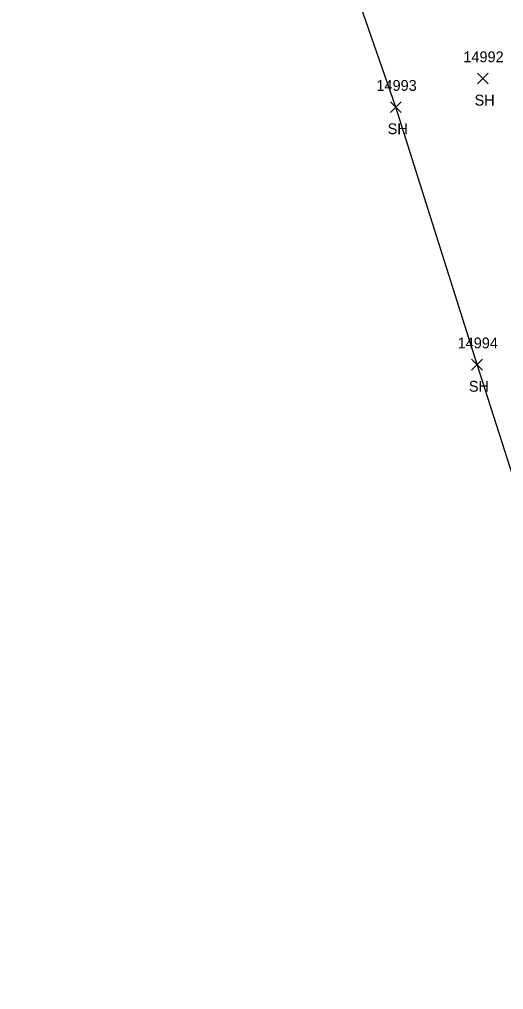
# Model space of a CAD drawing. Extents: x 1439173 to 1457902, y 641926 to 659889.
# Drawn here: x 1446082.2 to 1446171.5, y 653360.9 to 653540 of the extents above; entities that cross this region are included whole.
import ezdxf

# ---------------------------------------------------------------- set-up
doc = ezdxf.new("R2010")
doc.units = 0
for name, color, linetype in [('L_A', 7, 'Continuous'), ('L_I', 7, 'Continuous'), ('L_TIC', 7, 'Continuous'), ('LSOGP', 7, 'Continuous')]:
    doc.layers.add(name, color=color, linetype=linetype)

msp = doc.modelspace()

# ---------------------------------------------------------------- linework, layer by layer
at = {"layer": 'L_TIC'}
for points in [[(1446166.68, 653528.12), (1446168.68, 653530.12)], [(1446168.68, 653528.12), (1446166.68, 653530.12)], [(1446150.64, 653522.84), (1446152.64, 653524.84)], [(1446152.64, 653522.84), (1446150.64, 653524.84)], [(1446165.62, 653475.3), (1446167.62, 653477.3)], [(1446167.62, 653475.3), (1446165.62, 653477.3)]]:
    msp.add_lwpolyline(points, dxfattribs=at)
at = {"layer": 'LSOGP'}
msp.add_lwpolyline([(1446212.55, 653335.03), (1446197.65, 653380.48), (1446181.93, 653428.5), (1446166.62, 653476.3), (1446151.63, 653523.83), (1446135.59, 653570.12), (1446119.33, 653610.79), (1446098.28, 653653.58), (1446086.03, 653679.62), (1446082.19, 653689.36), (1446090.92, 653713.56), (1446083.28, 653750.16)], dxfattribs=at)

# ---------------------------------------------------------------- texts
at = {"layer": 'L_A'}
for p in [(1446166.16, 653524.12), (1446150.12, 653518.84), (1446165.11, 653471.3)]:
    msp.add_text('SH', height=2, dxfattribs=at).set_placement(p)
at = {"layer": 'L_I'}
for s, p in [('14992', (1446164.09, 653532.12)), ('14993', (1446148.05, 653526.84)), ('14994', (1446163.03, 653479.3))]:
    msp.add_text(s, height=2, dxfattribs=at).set_placement(p)

doc.saveas('drawing.dxf')
